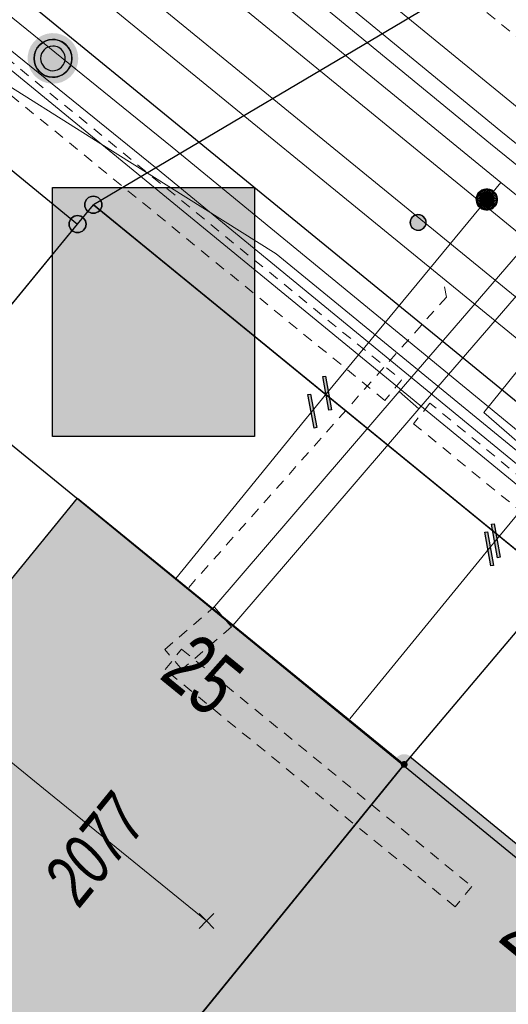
# Model space of a CAD drawing. Header units: metres. Extents: x 2695560 to 2696939, y 1260491 to 1262050.
# Tile 430 of 656: x 2696040 to 2696049, y 1260926 to 1260945. Entities that reach past the tile are written whole.
import ezdxf

# ---------------------------------------------------------------- set-up
doc = ezdxf.new("R2010")
doc.units = ezdxf.units.M
doc.linetypes.add('AUSGEZOGEN', pattern=[0])
doc.linetypes.add('VERDECKT2_S2', pattern=[0.36, 0.2, -0.16])
for name, color, linetype in [('XR$1$AV_Gebäudeflächen (BB)', 7, 'AUSGEZOGEN'), ('XR$1$AV_Grenzpunkte', 7, 'AUSGEZOGEN'), ('XR$1$AV_Haus-Nr.', 7, 'AUSGEZOGEN'), ('XR$1$AV_Lagefixpunkte', 7, 'AUSGEZOGEN'), ('XR$1$AV_Linien (BB)', 7, 'AUSGEZOGEN'), ('XR$1$AV_Versicherung-Nr.', 7, 'AUSGEZOGEN'), ('XR$1$AW_LK_Zwischenpunkt', 24, 'AUSGEZOGEN'), ('XR$1$GA_LK_Absperrarmatur', 32, 'AUSGEZOGEN'), ('XR$1$GA_LK_Rohrleitungsteil', 32, 'AUSGEZOGEN'), ('XR$1$Liegenschaftsgrenzen', 7, 'AUSGEZOGEN'), ('XR$1$PFAV', 255, 'AUSGEZOGEN'), ('XR$1$PFAW', 255, 'AUSGEZOGEN'), ('XR$1$PFGA', 255, 'AUSGEZOGEN'), ('XR$1$RP_Abstandslinie', 7, 'AUSGEZOGEN'), ('XR$1$WA_LK_Rohrleitungsteil', 171, 'AUSGEZOGEN')]:
    doc.layers.add(name, color=color, linetype=linetype)
for name, color, linetype, lineweight in [('XR$2$ABW-Linie-R-ungenau', 4, 'VERDECKT2_S2', 18), ('XR$2$ABW-LinieFlaeche-R-genau', 4, 'AUSGEZOGEN', 18), ('XR$2$ELE-Flaeche-oberirdisch', 1, 'AUSGEZOGEN', 18), ('XR$2$ELE-Linie-ungenau', 1, 'VERDECKT2_S2', 18), ('XR$2$ELE-LinieFlaeche-genau', 1, 'AUSGEZOGEN', 18), ('XR$2$ELE-LinieFlaeche-ungenau', 1, 'VERDECKT2_S2', 18), ('XR$2$GAS-Linie-genau', 12, 'AUSGEZOGEN', 18), ('XR$2$GAS-LinieFlaeche-genau', 12, 'AUSGEZOGEN', 18), ('XR$2$GAS-Punkt', 12, 'AUSGEZOGEN', 18), ('XR$2$KOM-Linie-U-genau', 91, 'AUSGEZOGEN', 18), ('XR$2$KOM-Punkt-U', 91, 'AUSGEZOGEN', 18), ('XR$2$WAS-Linie-genau', 5, 'AUSGEZOGEN', 18)]:
    doc.layers.add(name, color=color, linetype=linetype, lineweight=lineweight)
doc.styles.add('ARIAL', font='arial.ttf')

# ---------------------------------------------------------------- blocks, each defined once
blk = doc.blocks.new('COMPLEXOBJECT_671')
at = {"layer": 'XR$1$AV_Linien (BB)', "color": 7, "linetype": 'AUSGEZOGEN', "transparency": 33554687}
blk.add_line((5993.254, 10982.829), (6042.085, 10942.853), dxfattribs=at)
blk = doc.blocks.new('COMPLEXOBJECT_698')
at = {"layer": 'XR$1$AV_Linien (BB)', "color": 7, "linetype": 'AUSGEZOGEN', "transparency": 33554687}
blk.add_line((6042.085, 10942.853), (6093.761, 10900.549), dxfattribs=at)
blk = doc.blocks.new('BWAV1')
at = {"layer": 'XR$1$PFAV', "transparency": 33554687}
blk.add_hatch(color=7, dxfattribs=at).paths.add_polyline_path([(0.67, 0), (0.656, 0.135), (0.616, 0.264), (0.55, 0.383), (0.462, 0.486), (0.354, 0.569), (0.233, 0.628), (0.101, 0.662), (-0.034, 0.669), (-0.168, 0.649), (-0.295, 0.602), (-0.41, 0.53), (-0.508, 0.436), (-0.586, 0.325), (-0.639, 0.201), (-0.667, 0.068), (-0.667, -0.068), (-0.639, -0.201), (-0.586, -0.325), (-0.508, -0.436), (-0.41, -0.53), (-0.295, -0.602), (-0.168, -0.649), (-0.034, -0.669), (0.101, -0.662), (0.233, -0.628), (0.354, -0.569), (0.462, -0.486), (0.55, -0.383), (0.616, -0.264), (0.656, -0.135)])
at = {"color": 7, "transparency": 33554687}
for radius, start, end in [(0.5, 91.1948, 268.8052), (0.326, 91.1948, 268.8052), (0.5, 268.8052, 91.1948), (0.326, 268.8052, 91.1948)]:
    blk.add_arc((0, 0), radius, start, end, dxfattribs=at)
at = {"layer": 'XR$1$PFAV', "transparency": 33554687}
blk.add_circle((0, 0), 0.5, dxfattribs=at)
blk = doc.blocks.new('BAV15')
at = {"layer": 'XR$1$PFAV', "transparency": 33554687}
blk.add_hatch(color=7, dxfattribs=at).paths.add_polyline_path([(0.5, 0), (0.49, 0.101), (0.459, 0.197), (0.41, 0.286), (0.344, 0.362), (0.264, 0.424), (0.174, 0.469), (0.076, 0.494), (-0.025, 0.499), (-0.125, 0.484), (-0.22, 0.449), (-0.306, 0.395), (-0.379, 0.326), (-0.437, 0.243), (-0.477, 0.15), (-0.497, 0.051), (-0.497, -0.051), (-0.477, -0.15), (-0.437, -0.243), (-0.379, -0.326), (-0.306, -0.395), (-0.22, -0.449), (-0.125, -0.484), (-0.025, -0.499), (0.076, -0.494), (0.174, -0.469), (0.264, -0.424), (0.344, -0.362), (0.41, -0.286), (0.459, -0.197), (0.49, -0.101)])
at = {"color": 7, "transparency": 33554687}
for start, end in [(90, 270), (270, 90)]:
    blk.add_arc((0, 0), 0.5, start, end, dxfattribs=at)
at = {"layer": 'XR$1$PFAV', "transparency": 33554687}
blk.add_circle((0, 0), 0.5, dxfattribs=at)
blk = doc.blocks.new('BWAV20')
at = {"true_color": 0x000000, "transparency": 33554687}
blk.add_hatch(color=18, dxfattribs=at).paths.add_polyline_path([(0.167, 0), (0.163, 0.034), (0.153, 0.066), (0.137, 0.095), (0.115, 0.121), (0.088, 0.141), (0.058, 0.156), (0.025, 0.165), (-0.008, 0.166), (-0.042, 0.161), (-0.073, 0.15), (-0.102, 0.132), (-0.126, 0.109), (-0.146, 0.081), (-0.159, 0.05), (-0.166, 0.017), (-0.166, -0.017), (-0.159, -0.05), (-0.146, -0.081), (-0.126, -0.109), (-0.102, -0.132), (-0.073, -0.15), (-0.042, -0.161), (-0.008, -0.166), (0.025, -0.165), (0.058, -0.156), (0.088, -0.141), (0.115, -0.121), (0.137, -0.095), (0.153, -0.066), (0.163, -0.034)])
at = {"layer": 'XR$1$PFAV', "transparency": 33554687}
blk.add_hatch(color=7, dxfattribs=at).paths.add_polyline_path([(0.5, 0), (0.49, 0.101), (0.459, 0.197), (0.41, 0.286), (0.344, 0.362), (0.264, 0.424), (0.174, 0.469), (0.076, 0.494), (-0.025, 0.499), (-0.125, 0.484), (-0.22, 0.449), (-0.306, 0.395), (-0.379, 0.326), (-0.437, 0.243), (-0.477, 0.15), (-0.497, 0.051), (-0.497, -0.051), (-0.477, -0.15), (-0.437, -0.243), (-0.379, -0.326), (-0.306, -0.395), (-0.22, -0.449), (-0.125, -0.484), (-0.025, -0.499), (0.076, -0.494), (0.174, -0.469), (0.264, -0.424), (0.344, -0.362), (0.41, -0.286), (0.459, -0.197), (0.49, -0.101)])
blk = doc.blocks.new('BAW2082')
at = {"layer": 'XR$1$PFAW', "transparency": 33554687}
blk.add_hatch(color=7, dxfattribs=at).paths.add_polyline_path([(0.509, -0.003), (0.499, 0.098), (0.469, 0.194), (0.42, 0.283), (0.354, 0.359), (0.274, 0.421), (0.183, 0.466), (0.085, 0.491), (-0.016, 0.496), (-0.116, 0.481), (-0.211, 0.446), (-0.297, 0.392), (-0.37, 0.323), (-0.428, 0.24), (-0.468, 0.147), (-0.488, 0.047), (-0.488, -0.054), (-0.468, -0.153), (-0.428, -0.246), (-0.37, -0.329), (-0.297, -0.398), (-0.211, -0.452), (-0.116, -0.487), (-0.016, -0.502), (0.085, -0.497), (0.183, -0.472), (0.274, -0.427), (0.354, -0.366), (0.42, -0.289), (0.469, -0.2), (0.499, -0.104)])
at = {"transparency": 33554687}
for start, end in [(91.19481, 268.80519), (268.80519, 91.19481)]:
    blk.add_arc((0.01, 0), 0.5, start, end, dxfattribs=at)
at = {"layer": 'XR$1$PFAW', "transparency": 33554687}
blk.add_circle((0.009, -0.003), 0.5, dxfattribs=at)
blk = doc.blocks.new('BWA2013')
at = {"true_color": 0x000000, "transparency": 33554687}
blk.add_hatch(color=18, dxfattribs=at).paths.add_polyline_path([(-0.291, -0.409), (0.352, 0.357), (0.291, 0.409), (-0.352, -0.357)])
at = {"transparency": 33554687}
blk.add_lwpolyline([(-0.291, -0.409), (-0.352, -0.357), (0.291, 0.409), (0.352, 0.357), (-0.291, -0.409)], close=True, dxfattribs=at)
blk = doc.blocks.new('BGA2013')
at = {"transparency": 33554687}
blk.add_hatch(color=36, dxfattribs=at).paths.add_polyline_path([(-0.291, -0.409), (0.352, 0.357), (0.291, 0.409), (-0.352, -0.357)])
at = {"color": 32, "transparency": 33554687}
blk.add_lwpolyline([(-0.291, -0.409), (-0.352, -0.357), (0.291, 0.409), (0.352, 0.357), (-0.291, -0.409)], close=True, dxfattribs=at)
blk = doc.blocks.new('BGA965')
at = {"layer": 'XR$1$PFGA', "transparency": 33554687}
blk.add_hatch(color=7, dxfattribs=at).paths.add_polyline_path([(0.5, 0), (0.49, 0.101), (0.459, 0.197), (0.41, 0.286), (0.344, 0.362), (0.264, 0.424), (0.174, 0.469), (0.076, 0.494), (-0.025, 0.499), (-0.125, 0.484), (-0.22, 0.449), (-0.306, 0.395), (-0.379, 0.326), (-0.437, 0.243), (-0.477, 0.15), (-0.497, 0.051), (-0.497, -0.051), (-0.477, -0.15), (-0.437, -0.243), (-0.379, -0.326), (-0.306, -0.395), (-0.22, -0.449), (-0.125, -0.484), (-0.025, -0.499), (0.076, -0.494), (0.174, -0.469), (0.264, -0.424), (0.344, -0.362), (0.41, -0.286), (0.459, -0.197), (0.49, -0.101)])
at = {"color": 32, "transparency": 33554687}
blk.add_line((0, 0.5), (0, -0.5), dxfattribs=at)
for start, end in [(90, 270), (270, 90)]:
    blk.add_arc((0, 0), 0.5, start, end, dxfattribs=at)
at = {"layer": 'XR$1$PFGA', "transparency": 33554687}
blk.add_circle((0, 0), 0.5, dxfattribs=at)
blk = doc.blocks.new('KOM-UNBEKANNT-U')
at = {"layer": 'XR$2$KOM-Punkt-U', "linetype": 'AUSGEZOGEN', "lineweight": 20, "transparency": 33554687}
for p, q in [((0, 0, 2500), (-141, 141, 2500)), ((-141, -141, 2500), (0, 0, 2500)), ((0, 0, 2500), (141, 141, 2500)), ((141, -141, 2500), (0, 0, 2500))]:
    blk.add_line(p, q, dxfattribs=at)
blk = doc.blocks.new('GAS-ABSPERRORGAN')
at = {"layer": 'XR$2$GAS-Punkt', "linetype": 'AUSGEZOGEN', "lineweight": 25, "transparency": 33554687}
blk.add_line((0, 200, 2500), (0, -200, 2500), dxfattribs=at)
for points in [[(-39, 196, 2500), (0, 0, 2500), (-77, 185, 2500)], [(-39, 196), (0, 0), (-77, 185)], [(-39, 196, 2500), (-39, 196), (-77, 185), (-77, 185, 2500)], [(0, 200, 2500), (0, 0, 2500), (-39, 196, 2500)], [(0, 200), (0, 0), (-39, 196)], [(0, 200, 2500), (0, 200), (-39, 196), (-39, 196, 2500)], [(39, 196, 2500), (0, 0, 2500), (0, 200, 2500)], [(39, 196), (0, 0), (0, 200)], [(39, 196, 2500), (39, 196), (0, 200), (0, 200, 2500)], [(77, 185, 2500), (0, 0, 2500), (39, 196, 2500)], [(77, 185), (0, 0), (39, 196)], [(77, 185, 2500), (77, 185), (39, 196), (39, 196, 2500)], [(-196, 39, 2500), (0, 0, 2500), (-200, 0, 2500)], [(-196, 39), (0, 0), (-200, 0)], [(-196, 39, 2500), (-196, 39), (-200, 0), (-200, 0, 2500)], [(-200, 0, 2500), (0, 0, 2500), (-196, -39, 2500)], [(-200, 0), (0, 0), (-196, -39)], [(-185, 77, 2500), (0, 0, 2500), (-196, 39, 2500)], [(-185, 77), (0, 0), (-196, 39)], [(-185, 77, 2500), (-185, 77), (-196, 39), (-196, 39, 2500)], [(-196, -39, 2500), (0, 0, 2500), (-185, -77, 2500)], [(-196, -39), (0, 0), (-185, -77)], [(-166, 111, 2500), (0, 0, 2500), (-185, 77, 2500)], [(-166, 111), (0, 0), (-185, 77)], [(-166, 111, 2500), (-166, 111), (-185, 77), (-185, 77, 2500)], [(-185, -77, 2500), (0, 0, 2500), (-166, -111, 2500)], [(-185, -77), (0, 0), (-166, -111)], [(-141, 141, 2500), (0, 0, 2500), (-166, 111, 2500)], [(-141, 141), (0, 0), (-166, 111)], [(-141, 141, 2500), (-141, 141), (-166, 111), (-166, 111, 2500)], [(-166, -111, 2500), (0, 0, 2500), (-141, -141, 2500)], [(-166, -111), (0, 0), (-141, -141)], [(-111, 166, 2500), (0, 0, 2500), (-141, 141, 2500)], [(-111, 166), (0, 0), (-141, 141)], [(-111, 166, 2500), (-111, 166), (-141, 141), (-141, 141, 2500)], [(-141, -141, 2500), (0, 0, 2500), (-111, -166, 2500)], [(-141, -141), (0, 0), (-111, -166)], [(-77, 185, 2500), (0, 0, 2500), (-111, 166, 2500)], [(-77, 185), (0, 0), (-111, 166)], [(-77, 185, 2500), (-77, 185), (-111, 166), (-111, 166, 2500)], [(-111, -166, 2500), (0, 0, 2500), (-77, -185, 2500)], [(-111, -166), (0, 0), (-77, -185)], [(-77, -185, 2500), (0, 0, 2500), (-39, -196, 2500)], [(-77, -185), (0, 0), (-39, -196)], [(-39, -196, 2500), (0, 0, 2500), (0, -200, 2500)], [(-39, -196), (0, 0), (0, -200)], [(111, 166, 2500), (0, 0, 2500), (77, 185, 2500)], [(111, 166), (0, 0), (77, 185)], [(141, 141, 2500), (0, 0, 2500), (111, 166, 2500)], [(141, 141), (0, 0), (111, 166)], [(166, 111, 2500), (0, 0, 2500), (141, 141, 2500)], [(166, 111), (0, 0), (141, 141)], [(185, 77, 2500), (0, 0, 2500), (166, 111, 2500)], [(185, 77), (0, 0), (166, 111)], [(196, 39, 2500), (0, 0, 2500), (185, 77, 2500)], [(196, 39), (0, 0), (185, 77)], [(200, 0, 2500), (0, 0, 2500), (196, 39, 2500)], [(200, 0), (0, 0), (196, 39)], [(0, -200, 2500), (0, 0, 2500), (39, -196, 2500)], [(39, -196, 2500), (0, 0, 2500), (77, -185, 2500)], [(77, -185, 2500), (0, 0, 2500), (111, -166, 2500)], [(111, -166, 2500), (0, 0, 2500), (141, -141, 2500)], [(141, -141, 2500), (0, 0, 2500), (166, -111, 2500)], [(166, -111, 2500), (0, 0, 2500), (185, -77, 2500)], [(185, -77, 2500), (0, 0, 2500), (196, -39, 2500)], [(196, -39, 2500), (0, 0, 2500), (200, 0, 2500)], [(0, -200), (0, 0), (39, -196)], [(39, -196), (0, 0), (77, -185)], [(77, -185), (0, 0), (111, -166)], [(111, -166), (0, 0), (141, -141)], [(141, -141), (0, 0), (166, -111)], [(166, -111), (0, 0), (185, -77)], [(185, -77), (0, 0), (196, -39)], [(196, -39), (0, 0), (200, 0)], [(111, 166, 2500), (111, 166), (77, 185), (77, 185, 2500)], [(141, 141, 2500), (141, 141), (111, 166), (111, 166, 2500)], [(166, 111, 2500), (166, 111), (141, 141), (141, 141, 2500)], [(185, 77, 2500), (185, 77), (166, 111), (166, 111, 2500)], [(196, 39, 2500), (196, 39), (185, 77), (185, 77, 2500)], [(200, 0, 2500), (200, 0), (196, 39), (196, 39, 2500)], [(-200, 0, 2500), (-200, 0), (-196, -39), (-196, -39, 2500)], [(-196, -39, 2500), (-196, -39), (-185, -77), (-185, -77, 2500)], [(-185, -77, 2500), (-185, -77), (-166, -111), (-166, -111, 2500)], [(-166, -111, 2500), (-166, -111), (-141, -141), (-141, -141, 2500)], [(-141, -141, 2500), (-141, -141), (-111, -166), (-111, -166, 2500)], [(-111, -166, 2500), (-111, -166), (-77, -185), (-77, -185, 2500)], [(-77, -185, 2500), (-77, -185), (-39, -196), (-39, -196, 2500)], [(39, -196, 2500), (39, -196), (77, -185), (77, -185, 2500)], [(77, -185, 2500), (77, -185), (111, -166), (111, -166, 2500)], [(111, -166, 2500), (111, -166), (141, -141), (141, -141, 2500)], [(141, -141, 2500), (141, -141), (166, -111), (166, -111, 2500)], [(166, -111, 2500), (166, -111), (185, -77), (185, -77, 2500)], [(185, -77, 2500), (185, -77), (196, -39), (196, -39, 2500)], [(196, -39, 2500), (196, -39), (200, 0), (200, 0, 2500)], [(-39, -196, 2500), (-39, -196), (0, -200), (0, -200, 2500)], [(0, -200, 2500), (0, -200), (39, -196), (39, -196, 2500)]]:
    blk.add_3dface(points, dxfattribs=at)

msp = doc.modelspace()

# ---------------------------------------------------------------- hatches: boundary and pattern name
at = {"transparency": 33554687}
msp.add_hatch(color=7, dxfattribs=at).paths.add_polyline_path([(2696040.264, 1260941.8), (2696040.264, 1260937.052), (2696044.111, 1260937.052), (2696044.111, 1260941.8)])
at = {"layer": 'XR$1$AV_Gebäudeflächen (BB)', "true_color": 0xd2d2d2, "transparency": 33554687}
for points in [[(2696041.115, 1260923.605), (2696046.96, 1260930.8), (2696040.737, 1260935.876), (2696034.899, 1260928.709), (2696036.174, 1260927.662)], [(2696046.96, 1260930.8), (2696041.115, 1260923.605), (2696040.963, 1260923.418), (2696047.335, 1260918.231), (2696053.45, 1260925.709), (2696049.718, 1260928.771), (2696047.099, 1260930.92), (2696047.075, 1260930.94)]]:
    msp.add_hatch(color=254, dxfattribs=at).paths.add_polyline_path(points)

# ---------------------------------------------------------------- linework, layer by layer
at = {"color": 24, "lineweight": -3, "transparency": 33554687}
msp.add_lwpolyline([(2696040.264, 1260941.8), (2696044.111, 1260941.8), (2696044.111, 1260937.052), (2696040.264, 1260937.052), (2696040.264, 1260941.8)], close=True, dxfattribs=at)
at = {"layer": 'XR$1$AV_Linien (BB)', "color": 7, "linetype": 'AUSGEZOGEN', "transparency": 33554687}
for p, q in [((2696036.115, 1260944.887), (2696040.74, 1260941.1)), ((2696040.74, 1260941.1), (2696041.04, 1260941.47)), ((2696046.96, 1260930.8), (2696041.115, 1260923.605))]:
    msp.add_line(p, q, dxfattribs=at)
for points in [[(2696056.036, 1260929.177), (2696049.87, 1260934.25), (2696041.04, 1260941.47)], [(2696034.899, 1260928.709), (2696032.752, 1260931.355), (2696040.74, 1260941.1)], [(2696034.899, 1260928.709), (2696040.737, 1260935.876), (2696046.96, 1260930.8)], [(2696049.718, 1260928.771), (2696047.099, 1260930.92), (2696047.075, 1260930.94), (2696046.96, 1260930.8)]]:
    msp.add_lwpolyline(points, dxfattribs=at)
at = {"layer": 'XR$1$Liegenschaftsgrenzen', "color": 7, "linetype": 'AUSGEZOGEN', "transparency": 33554687}
for p, q in [((2696054.33, 1260949.34), (2696041.04, 1260941.47)), ((2696037.667, 1260943.617), (2696040.74, 1260941.1)), ((2696040.74, 1260941.1), (2696041.04, 1260941.47)), ((2696041.04, 1260941.47), (2696049.87, 1260934.25)), ((2696023.91, 1260920.57), (2696040.74, 1260941.1))]:
    msp.add_line(p, q, dxfattribs=at)
msp.add_lwpolyline([(2696032.74, 1260913.31), (2696035.06, 1260916.24), (2696041.115, 1260923.605), (2696046.96, 1260930.8), (2696049.87, 1260934.25)], dxfattribs=at)
at = {"layer": 'XR$1$RP_Abstandslinie', "color": 7, "linetype": 'AUSGEZOGEN', "transparency": 33554687}
msp.add_lwpolyline([(2696040.37, 1260936.16), (2695987.59, 1260979.4), (2695957.81, 1260944.66), (2696008.61, 1260903.06), (2696036.46, 1260880.27), (2696064.38, 1260857.41), (2696092.6, 1260893.39), (2696060.4, 1260919.76), (2696040.37, 1260936.16)], close=True, dxfattribs=at)
at = {"layer": 'XR$2$ABW-Linie-R-ungenau', "linetype": 'VERDECKT2_S2', "transparency": 33554687}
msp.add_lwpolyline([(2696042.856, 1260934.173), (2696047.763, 1260939.71), (2696047.7, 1260940.069)], dxfattribs=at)
at = {"layer": 'XR$2$ABW-LinieFlaeche-R-genau', "linetype": 'AUSGEZOGEN', "transparency": 33554687}
msp.add_lwpolyline([(2696050.18, 1260938.043), (2695991.591, 1260985.919), (2695991.971, 1260986.383), (2696050.56, 1260938.507), (2696050.18, 1260938.043)], close=True, dxfattribs=at)
at = {"layer": 'XR$2$ELE-Flaeche-oberirdisch', "transparency": 33554687}
msp.add_lwpolyline([(2696068.198, 1260931.579), (2696062.143, 1260936.545), (2696038.953, 1260955.519), (2696025.766, 1260966.69), (2696023.669, 1260964.2), (2696037.033, 1260953.213), (2696060.242, 1260934.224), (2696068.198, 1260927.699), (2696068.198, 1260931.579)], close=True, dxfattribs=at)
at = {"layer": 'XR$2$ELE-Linie-ungenau', "linetype": 'VERDECKT2_S2', "transparency": 33554687}
msp.add_lwpolyline([(2696068.198, 1260929), (2696057.887, 1260937.488), (2696014.949, 1260972.598), (2696013.579, 1260974.358), (2696012.829, 1260976.598), (2696013.169, 1260979.388), (2696014.129, 1260981.268), (2696015.709, 1260983.298), (2696018.295, 1260987.799)], dxfattribs=at)
at = {"layer": 'XR$2$ELE-LinieFlaeche-genau', "linetype": 'AUSGEZOGEN', "transparency": 33554687}
for points in [[(2696051.119, 1260935.519), (2696042.542, 1260942.568), (2696030.963, 1260951.953)], [(2696030.647, 1260951.565), (2696042.226, 1260942.18), (2696050.801, 1260935.133)], [(2696051.555, 1260942.583), (2696047.24, 1260937.582), (2696046.862, 1260937.908), (2696046.862, 1260937.908), (2696051.167, 1260942.899)]]:
    msp.add_lwpolyline(points, dxfattribs=at)
msp.add_lwpolyline([(2696043.315, 1260933.775), (2696046.861, 1260937.908), (2696047.241, 1260937.582), (2696043.695, 1260933.449), (2696043.315, 1260933.775)], close=True, dxfattribs=at)
at = {"layer": 'XR$2$ELE-LinieFlaeche-ungenau', "linetype": 'VERDECKT2_S2', "transparency": 33554687}
for points in [[(2696046.593, 1260937.739), (2696023.446, 1260956.65), (2695993.85, 1260980.896), (2695994.166, 1260981.282), (2696023.762, 1260957.036), (2696046.909, 1260938.127), (2696046.593, 1260937.739)], [(2696047.135, 1260937.296), (2696068.198, 1260920.088), (2696068.198, 1260920.734), (2696047.451, 1260937.684), (2696047.135, 1260937.296)], [(2696042.4, 1260932.992), (2696043.342, 1260933.802), (2696043.668, 1260933.422), (2696042.726, 1260932.612), (2696042.4, 1260932.992)], [(2696047.932, 1260928.087), (2696042.405, 1260932.609), (2696042.721, 1260932.995), (2696048.248, 1260928.473), (2696047.932, 1260928.087)]]:
    msp.add_lwpolyline(points, close=True, dxfattribs=at)
at = {"layer": 'XR$2$GAS-Linie-genau', "linetype": 'AUSGEZOGEN', "transparency": 33554687}
for p, q in [((2696009.23, 1260974.354), (2696048.799, 1260941.893)), ((2696048.799, 1260941.893), (2696048.532, 1260941.569)), ((2696048.799, 1260941.893), (2696058.679, 1260933.867)), ((2696048.532, 1260941.569), (2696045.486, 1260937.877)), ((2696045.486, 1260937.877), (2696045.204, 1260937.535)), ((2696045.204, 1260937.535), (2696045.058, 1260937.355)), ((2696045.058, 1260937.355), (2696042.608, 1260934.344))]:
    msp.add_line(p, q, dxfattribs=at)
at = {"layer": 'XR$2$GAS-LinieFlaeche-genau', "linetype": 'AUSGEZOGEN', "transparency": 33554687}
msp.add_lwpolyline([(2696068.198, 1260927.101), (2696062.391, 1260931.868), (2696048.8, 1260942.874), (2696015.651, 1260970.128), (2695993.526, 1260988.231), (2695992.085, 1260989.452), (2695991.881, 1260989.212), (2695993.324, 1260987.989), (2696015.451, 1260969.884), (2696048.6, 1260942.63), (2696062.191, 1260931.624), (2696068.198, 1260926.693), (2696068.198, 1260927.101)], close=True, dxfattribs=at)
at = {"layer": 'XR$2$KOM-Linie-U-genau', "linetype": 'AUSGEZOGEN', "transparency": 33554687}
for p, q in [((2696037.767, 1260932.236), (2696040.093, 1260930.341)), ((2696040.093, 1260930.341), (2696043.194, 1260927.815))]:
    msp.add_line(p, q, dxfattribs=at)
for points in [[(2696039.079, 1260944.355), (2696062.717, 1260924.964), (2696068.198, 1260920.465)], [(2696068.198, 1260921.018), (2696056.963, 1260930.343), (2696044.523, 1260940.531), (2696041.134, 1260942.664), (2696039.014, 1260943.999)]]:
    msp.add_lwpolyline(points, dxfattribs=at)
at = {"layer": 'XR$2$WAS-Linie-genau', "linetype": 'AUSGEZOGEN', "transparency": 33554687}
for p, q in [((2696008.482, 1260974.222), (2696050.401, 1260939.894)), ((2696048.698, 1260935.063), (2696048.571, 1260934.909)), ((2696048.435, 1260934.743), (2696048.571, 1260934.909)), ((2696045.924, 1260931.669), (2696048.435, 1260934.743))]:
    msp.add_line(p, q, dxfattribs=at)
msp.add_lwpolyline([(2696050.25, 1260939.707), (2696048.478, 1260937.506), (2696049.783, 1260936.372), (2696048.698, 1260935.063)], dxfattribs=at)

# ---------------------------------------------------------------- block references
at = {"layer": 'XR$1$AV_Grenzpunkte', "color": 7, "linetype": 'AUSGEZOGEN', "lineweight": -3, "transparency": 33554687}
for name, p, xscale, yscale in [('BAV15', (2696041.04, 1260941.47), 0.3249999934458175, 0.3249999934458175), ('BAV15', (2696040.74, 1260941.1), 0.3249999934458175, 0.3249999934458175), ('BWAV20', (2696046.96, 1260930.8), 0.3899999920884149, 0.3899999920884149)]:
    msp.add_blockref(name, p, dxfattribs=dict(at, xscale=xscale, yscale=yscale))
at = {"layer": 'XR$1$AV_Lagefixpunkte', "color": 7, "linetype": 'AUSGEZOGEN', "lineweight": -3, "transparency": 33554687, "xscale": 0.7199999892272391, "yscale": 0.7199999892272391}
msp.add_blockref('BWAV1', (2696040.271, 1260944.26, 437.532), dxfattribs=at)
at = {"layer": 'XR$1$AV_Linien (BB)', "color": 7, "linetype": 'AUSGEZOGEN', "lineweight": -3, "transparency": 33554687}
for name in ['COMPLEXOBJECT_671', 'COMPLEXOBJECT_698']:
    msp.add_blockref(name, (2690000.97, 1249999.81), dxfattribs=at)
at = {"layer": 'XR$1$AW_LK_Zwischenpunkt', "color": 24, "linetype": 'AUSGEZOGEN', "lineweight": -3, "transparency": 33554687, "xscale": 0.2999999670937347, "yscale": 0.2999999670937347}
msp.add_blockref('BAW2082', (2696047.222, 1260941.132), dxfattribs=at)
at = {"layer": 'XR$1$GA_LK_Absperrarmatur', "color": 32, "linetype": 'AUSGEZOGEN', "lineweight": -3, "transparency": 33554687, "xscale": 0.3749999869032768, "yscale": 0.3749999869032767, "rotation": 230.4792}
msp.add_blockref('BGA965', (2696048.538, 1260941.57), dxfattribs=at)
at = {"layer": 'XR$1$GA_LK_Rohrleitungsteil', "color": 32, "linetype": 'AUSGEZOGEN', "lineweight": -3, "transparency": 33554687, "xscale": 0.6499999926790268}
for p, yscale, rotation in [((2696045.492, 1260937.878), 0.6499999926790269, 230.4792), ((2696045.21, 1260937.536), 0.6499999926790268, 50.5071)]:
    msp.add_blockref('BGA2013', p, dxfattribs=dict(at, yscale=yscale, rotation=rotation))
at = {"layer": 'XR$1$WA_LK_Rohrleitungsteil', "color": 171, "linetype": 'AUSGEZOGEN', "lineweight": -3, "transparency": 33554687, "xscale": 0.6499999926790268, "yscale": 0.6499999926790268}
for p, rotation in [((2696048.704, 1260935.064), 230.354210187), ((2696048.577, 1260934.91), 230.354210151)]:
    msp.add_blockref('BWA2013', p, dxfattribs=dict(at, rotation=rotation))
at = {"layer": 'XR$2$GAS-Punkt', "color": 12, "linetype": 'AUSGEZOGEN', "lineweight": 18, "transparency": 33554687, "xscale": 0.001, "yscale": 0.001, "zscale": 0.001, "rotation": 140.5}
msp.add_blockref('GAS-ABSPERRORGAN', (2696048.532, 1260941.569), dxfattribs=at)
at = {"layer": 'XR$2$KOM-Punkt-U', "color": 91, "linetype": 'AUSGEZOGEN', "lineweight": 18, "transparency": 33554687, "xscale": 0.001, "yscale": 0.001, "zscale": 0.001}
msp.add_blockref('KOM-UNBEKANNT-U', (2696043.194, 1260927.815), dxfattribs=at)

# ---------------------------------------------------------------- texts
at = {"layer": 'XR$1$AV_Haus-Nr.', "color": 7, "transparency": 33554687, "char_height": 1.1621, "width": 1.68109, "attachment_point": 2, "style": 'ARIAL'}
for s, insert, rotation in [('\\W0.70;25', (2696043.494, 1260932.963), 320.796), ('\\W0.70;23', (2696049.944, 1260927.949), 320.6079)]:
    msp.add_mtext(s, dxfattribs=dict(at, insert=insert, rotation=rotation))
at = {"layer": 'XR$1$AV_Versicherung-Nr.', "color": 7, "transparency": 33554687, "insert": (2696041.078, 1260929.178), "char_height": 0.96842, "width": 2.46457, "attachment_point": 5, "rotation": 50.9103, "style": 'ARIAL'}
msp.add_mtext('\\A1;{\\fArial|i1|b0;\\H0.968418;\\W0.700000;\\C7;2077}\\P', dxfattribs=at)

doc.saveas('drawing.dxf')
